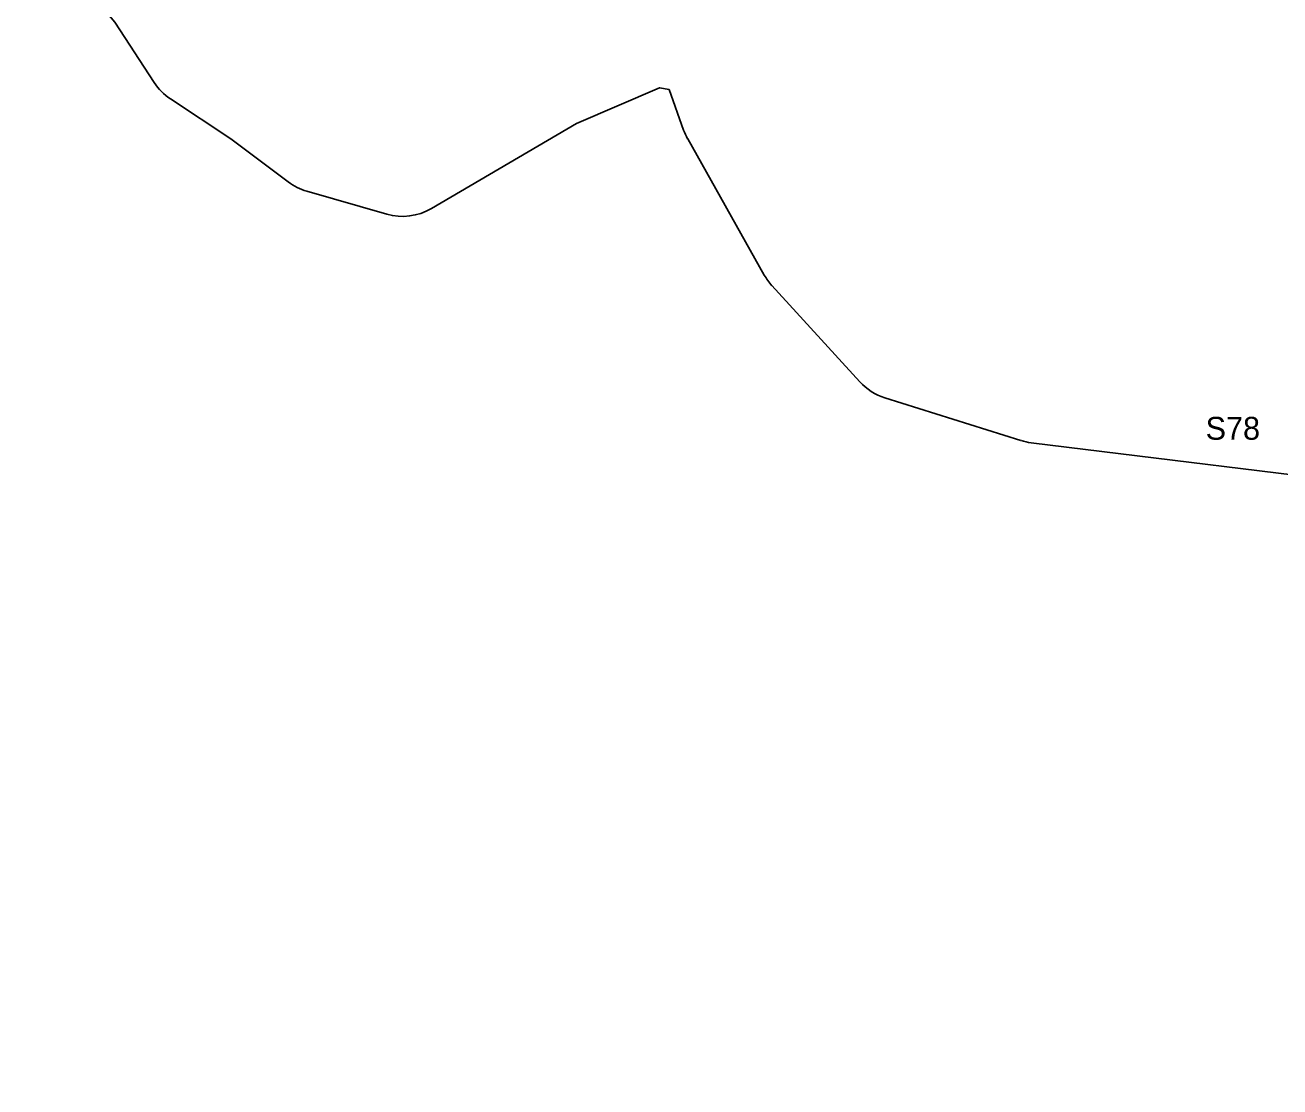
# Model space of a CAD drawing. Extents: x 1253697 to 1278588, y 912189 to 981699.
# Drawn here: x 1255691 to 1256788, y 947795 to 948723 of the extents above; entities that cross this region are included whole.
import ezdxf

# ---------------------------------------------------------------- set-up
doc = ezdxf.new("R2010")
doc.units = 0
doc.layers.add('Default', color=7, linetype='Continuous')
doc.layers.add('Exist Hydro Jurisdictional Stream or Body of Water Mitigable Cogo Number', color=7, linetype='Continuous')

msp = doc.modelspace()

# ---------------------------------------------------------------- linework, layer by layer
at = {"layer": 'Default'}
for p, q in [((1256269.8, 948623.6), (1256336.8, 948504.5)), ((1256269.8, 948623.6), (1256336.8, 948504.5)), ((1256269.8, 948623.6), (1256336.8, 948504.5)), ((1256269.8, 948623.6), (1256336.8, 948504.5)), ((1255936.8, 948577.8), (1256006.7, 948557.7)), ((1255936.8, 948577.8), (1256006.7, 948557.7)), ((1255936.8, 948577.8), (1256006.7, 948557.7)), ((1255936.8, 948577.8), (1256006.7, 948557.7)), ((1256343.5, 948495.3), (1256420.3, 948411.3)), ((1256343.5, 948495.3), (1256420.3, 948411.3)), ((1256343.5, 948495.3), (1256420.3, 948411.3)), ((1256343.5, 948495.3), (1256420.3, 948411.3)), ((1256442.2, 948397.3), (1256561.2, 948359.9)), ((1256442.2, 948397.3), (1256561.2, 948359.9)), ((1256442.2, 948397.3), (1256561.2, 948359.9)), ((1256442.2, 948397.3), (1256561.2, 948359.9))]:
    msp.add_line(p, q, dxfattribs=at)
for points in [[(1255690.6, 948814.7), (1255731.8, 948769.8), (1255768.9, 948725.6), (1255803.4, 948672.9)], [(1255690.6, 948814.7), (1255731.8, 948769.8), (1255768.9, 948725.6), (1255803.4, 948672.9)], [(1255690.6, 948814.7), (1255731.8, 948769.8), (1255768.9, 948725.6), (1255803.4, 948672.9)], [(1255690.6, 948814.7), (1255731.8, 948769.8), (1255768.9, 948725.6), (1255803.4, 948672.9)], [(1256045.8, 948562.6), (1256172.7, 948636.9), (1256245.2, 948668.2), (1256253.5, 948666.7), (1256266.3, 948631.2)], [(1256045.8, 948562.6), (1256172.7, 948636.9), (1256245.2, 948668.2), (1256253.5, 948666.7), (1256266.3, 948631.2)], [(1256045.8, 948562.6), (1256172.7, 948636.9), (1256245.2, 948668.2), (1256253.5, 948666.7), (1256266.3, 948631.2)], [(1256045.8, 948562.6), (1256172.7, 948636.9), (1256245.2, 948668.2), (1256253.5, 948666.7), (1256266.3, 948631.2)], [(1255817.6, 948658.6), (1255870.4, 948623.5), (1255920.6, 948585.9)], [(1255817.6, 948658.6), (1255870.4, 948623.5), (1255920.6, 948585.9)], [(1255817.6, 948658.6), (1255870.4, 948623.5), (1255920.6, 948585.9)], [(1255817.6, 948658.6), (1255870.4, 948623.5), (1255920.6, 948585.9)], [(1256570.1, 948358), (1256893.4, 948318.4), (1257012.1, 947795)], [(1256570.1, 948358), (1256893.4, 948318.4), (1257012.1, 947795)], [(1256570.1, 948358), (1256893.4, 948318.4), (1257012.1, 947795)], [(1256570.1, 948358), (1256893.4, 948318.4), (1257012.1, 947795)]]:
    msp.add_lwpolyline(points, dxfattribs=at)
for centre, start, end in [((1255845.2, 948700.2), 213.1835, 236.4054), ((1255845.2, 948700.2), 213.1835, 236.4054), ((1255845.2, 948700.2), 213.1835, 236.4054), ((1255845.2, 948700.2), 213.1835, 236.4054), ((1256313.3, 948648.2), 199.7655, 209.3582), ((1256313.3, 948648.2), 199.7655, 209.3582), ((1256313.3, 948648.2), 199.7655, 209.3582), ((1256313.3, 948648.2), 199.7655, 209.3582), ((1255950.6, 948625.9), 233.1297, 253.9891), ((1255950.6, 948625.9), 233.1297, 253.9891), ((1255950.6, 948625.9), 233.1297, 253.9891), ((1255950.6, 948625.9), 233.1297, 253.9891), ((1256020.5, 948605.8), 253.9891, 300.3372), ((1256020.5, 948605.8), 253.9891, 300.3372), ((1256020.5, 948605.8), 253.9891, 300.3372), ((1256020.5, 948605.8), 253.9891, 300.3372), ((1256380.4, 948529), 209.3582, 222.4408), ((1256380.4, 948529), 209.3582, 222.4408), ((1256380.4, 948529), 209.3582, 222.4408), ((1256380.4, 948529), 209.3582, 222.4408), ((1256457.2, 948445), 222.4408, 252.5654), ((1256457.2, 948445), 222.4408, 252.5654), ((1256457.2, 948445), 222.4408, 252.5654), ((1256457.2, 948445), 222.4408, 252.5654), ((1256576.2, 948407.6), 252.5654, 263.0225), ((1256576.2, 948407.6), 252.5654, 263.0225), ((1256576.2, 948407.6), 252.5654, 263.0225), ((1256576.2, 948407.6), 252.5654, 263.0225)]:
    msp.add_arc(centre, 50, start, end, dxfattribs=at)

# ---------------------------------------------------------------- texts
at = {"layer": 'Exist Hydro Jurisdictional Stream or Body of Water Mitigable Cogo Number'}
msp.add_text('S78', height=20, dxfattribs=at).set_placement((1256722.6, 948360.6))

doc.saveas('drawing.dxf')
